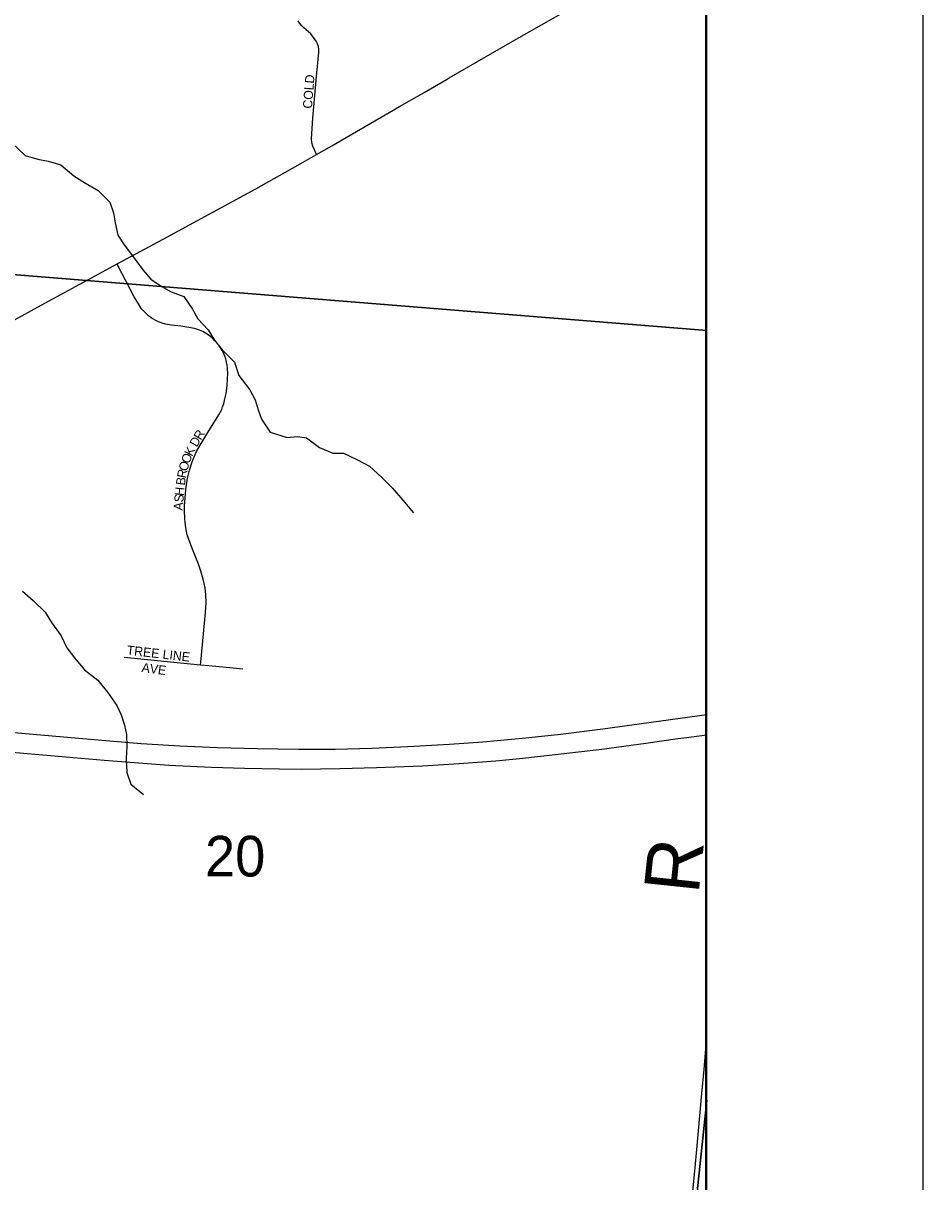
# Model space of a CAD drawing. Extents: x 0 to 680, y 0 to 440.
# Drawn here: x 274 to 288.52, y 275.19 to 293.89 of the extents above; entities that cross this region are included whole.
import ezdxf

# ---------------------------------------------------------------- set-up
doc = ezdxf.new("R2010")
doc.units = 0
for name, color, linetype in [('GM_X_Adjacent_County', 7, 'Continuous'), ('GM_X_County', 7, 'Continuous'), ('GM_X_County_Road', 7, 'Continuous'), ('GM_X_Interstate_Route', 7, 'Continuous'), ('GM_X_Minor_River', 7, 'Continuous'), ('GM_X_Section', 7, 'Continuous'), ('GM_X_Section_Text', 7, 'Continuous'), ('GM_X_Township', 7, 'Continuous'), ('GM_X_Township_Road', 7, 'Continuous'), ('GM_X_Township_Road_Text', 7, 'Continuous'), ('GM_X_Township_Subdivision', 7, 'Continuous'), ('GM_X_Township_Subdivision_Text', 7, 'Continuous'), ('SH_Data', 7, 'Continuous'), ('SH_Text', 7, 'Continuous')]:
    doc.layers.add(name, color=color, linetype=linetype)

msp = doc.modelspace()

# ---------------------------------------------------------------- linework, layer by layer
at = {"layer": 'GM_X_Adjacent_County'}
msp.add_lwpolyline([(285.035, 209.752), (285.035, 415.359)], dxfattribs=at)
at = {"layer": 'GM_X_County'}
msp.add_lwpolyline([(285.035, 209.752), (285.035, 415.359)], dxfattribs=at)
at = {"layer": 'GM_X_County_Road'}
for points in [[(280.839, 292.986), (280.874, 293.006), (281.927, 293.615), (283.235, 294.366), (284.803, 295.249), (285.035, 295.38)], [(280.433, 292.752), (280.839, 292.986)], [(278.733, 291.772), (278.979, 291.912), (280.074, 292.545), (280.433, 292.752)], [(275.512, 290.005), (276.255, 290.406), (276.812, 290.705), (277.751, 291.218), (278.43, 291.599), (278.733, 291.772)], [(272.152, 288.144), (272.462, 288.319), (273.141, 288.7), (273.82, 289.08), (274.288, 289.339), (275.099, 289.782), (275.512, 290.005)]]:
    msp.add_lwpolyline(points, dxfattribs=at)
at = {"layer": 'GM_X_Interstate_Route'}
msp.add_line((284.661, 282.357), (285.035, 282.408), dxfattribs=at)
for points in [[(273.663, 282.457), (275.265, 282.319), (275.901, 282.267), (276.527, 282.226), (277.133, 282.199), (277.781, 282.183), (278.445, 282.174), (279.032, 282.177), (279.625, 282.191), (280.207, 282.215), (280.877, 282.253), (281.415, 282.291), (282.111, 282.357), (282.669, 282.414), (283.352, 282.501), (285.035, 282.733)], [(272.805, 282.213), (274.067, 282.103), (275.302, 281.997), (275.929, 281.947), (276.348, 281.918), (277.035, 281.884), (277.567, 281.868), (278.135, 281.859), (278.486, 281.853), (279.106, 281.862), (279.701, 281.878), (280.441, 281.906), (281.036, 281.944), (281.625, 281.987), (282.061, 282.031), (282.822, 282.113), (283.339, 282.175), (284.047, 282.273), (284.567, 282.345), (284.661, 282.357)]]:
    msp.add_lwpolyline(points, dxfattribs=at)
at = {"layer": 'GM_X_Minor_River'}
for points in [[(273.82, 291.955), (274.031, 291.756), (274.233, 291.694), (274.399, 291.663), (274.606, 291.607), (274.812, 291.426), (275.001, 291.311), (275.208, 291.19), (275.396, 291.003), (275.453, 290.83), (275.481, 290.669), (275.526, 290.467), (275.625, 290.311), (275.795, 290.095), (275.929, 289.909), (276.058, 289.759), (276.223, 289.645), (276.383, 289.553), (276.59, 289.48), (276.73, 289.276), (276.817, 289.121), (276.982, 288.94), (277.086, 288.773), (277.209, 288.617), (277.409, 288.418), (277.478, 288.203), (277.653, 287.976), (277.741, 287.814), (277.792, 287.653), (277.844, 287.498), (277.984, 287.288), (278.256, 287.202), (278.423, 287.218), (278.571, 287.198), (278.778, 287.041), (278.996, 286.95), (279.169, 286.953), (279.394, 286.844), (279.588, 286.741), (279.788, 286.56), (279.959, 286.386), (280.123, 286.193), (280.299, 285.989)], [(273.986, 284.726), (274.157, 284.576), (274.351, 284.383), (274.456, 284.216), (274.608, 284.006), (274.701, 283.809), (274.823, 283.647), (274.988, 283.455), (275.2, 283.286), (275.358, 283.094), (275.51, 282.878), (275.579, 282.729), (275.631, 282.562), (275.664, 282.413), (275.668, 282.216), (275.66, 282.026), (275.669, 281.8), (275.732, 281.609), (275.938, 281.441)]]:
    msp.add_lwpolyline(points, dxfattribs=at)
at = {"layer": 'GM_X_Section'}
for points in [[(285.035, 288.93), (285.035, 304.934), (271.613, 305.928), (270.277, 290.122)], [(285.035, 276.509), (285.035, 288.93), (270.277, 290.122), (268.882, 274.359), (284.665, 273.04)], [(285.035, 273.013), (285.035, 276.509), (284.665, 273.04)]]:
    msp.add_lwpolyline(points, close=True, dxfattribs=at)
at = {"layer": 'GM_X_Township'}
msp.add_lwpolyline([(285.035, 209.752), (285.035, 308.609)], dxfattribs=at)
at = {"layer": 'GM_X_Township_Road'}
msp.add_lwpolyline([(284.757, 274.473), (284.762, 274.539), (284.799, 274.926), (284.834, 275.313), (284.864, 275.652), (284.953, 276.62), (284.988, 277.007), (285.035, 277.537)], dxfattribs=at)
at = {"layer": 'GM_X_Township_Subdivision'}
for points in [[(278.733, 291.772), (278.728, 291.783), (278.697, 291.847), (278.672, 291.904), (278.657, 291.962), (278.651, 292.024), (278.673, 292.356), (278.729, 293.031), (278.77, 293.417), (278.771, 293.465), (278.764, 293.513), (278.748, 293.559), (278.724, 293.601), (278.669, 293.681), (278.638, 293.718), (278.603, 293.751), (278.528, 293.813), (278.494, 293.847), (278.464, 293.885), (278.438, 293.926)], [(276.859, 283.537), (276.862, 283.578), (276.905, 284.035), (276.939, 284.382), (276.95, 284.542), (276.943, 284.663), (276.933, 284.778), (276.903, 284.916), (276.864, 285.048), (276.826, 285.161), (276.73, 285.402), (276.686, 285.514), (276.645, 285.636), (276.62, 285.751), (276.609, 285.834), (276.605, 285.895), (276.598, 286.019), (276.598, 286.102), (276.609, 286.223), (276.624, 286.366), (276.65, 286.546), (276.679, 286.676), (276.722, 286.81), (276.758, 286.891), (276.796, 286.976), (276.854, 287.079), (276.979, 287.283), (277.156, 287.568), (277.201, 287.655), (277.216, 287.7), (277.233, 287.747), (277.254, 287.828), (277.273, 287.915), (277.288, 288.04), (277.296, 288.155), (277.301, 288.232), (277.296, 288.317), (277.29, 288.372), (277.279, 288.419), (277.267, 288.472), (277.252, 288.515), (277.235, 288.56), (277.209, 288.609), (277.184, 288.649), (277.154, 288.692), (277.126, 288.726), (277.09, 288.766), (277.054, 288.807), (277.001, 288.851), (276.941, 288.887), (276.898, 288.913), (276.843, 288.936), (276.764, 288.962), (276.671, 288.981), (276.543, 289), (276.39, 289.017), (276.294, 289.034), (276.239, 289.049), (276.183, 289.07), (276.137, 289.092), (276.079, 289.126), (276.022, 289.168), (275.971, 289.215), (275.909, 289.281), (275.856, 289.36), (275.788, 289.475), (275.654, 289.73), (275.53, 289.971), (275.512, 290.005)], [(275.629, 283.661), (276.859, 283.537)], [(276.859, 283.537), (276.994, 283.523), (277.384, 283.485), (277.543, 283.471)]]:
    msp.add_lwpolyline(points, dxfattribs=at)
at = {"layer": 'SH_Data'}
for p, q in [((288.52, 418.859), (288.52, 173.859)), ((285.02, 415.359), (285.02, 177.359))]:
    msp.add_line(p, q, dxfattribs=at)
at = {"layer": 'SH_Text'}
for points in [[(47.02, 415.359), (285.02, 415.359), (285.02, 177.359), (47.02, 177.359)], [(285.019, 415.359), (47.02, 415.359), (47.02, 177.359), (285.019, 177.359)]]:
    msp.add_lwpolyline(points, close=True, dxfattribs=at)

# ---------------------------------------------------------------- texts
at = {"layer": 'GM_X_Section_Text'}
msp.add_text('20', height=0.6552, rotation=0, dxfattribs=at).set_placement((276.931, 280.12))
at = {"layer": 'GM_X_Township_Road_Text'}
msp.add_text('R', height=0.889, rotation=83.9783, dxfattribs=at).set_placement((284.899, 279.823))
at = {"layer": 'GM_X_Township_Subdivision_Text'}
for s, height, rotation, p in [('COLD', 0.1482, 85.4828, (278.658, 292.507)), ('R', 0.148, 59.6194, (276.865, 287.151)), ('K', 0.148, 63.4887, (276.723, 286.89)), ('D', 0.148, 59.8159, (276.8, 287.039)), ('O', 0.148, 69.128, (276.678, 286.772)), ('R', 0.148, 78.9044, (276.622, 286.538)), ('O', 0.148, 74.2167, (276.644, 286.65)), ('B', 0.148, 81.8373, (276.606, 286.424)), ('S', 0.148, 85.4054, (276.581, 286.153)), ('H', 0.148, 84.8352, (276.589, 286.257)), ('A', 0.148, 85.4269, (276.57, 286.023)), ('TREE LINE', 0.1482, 353.4806, (275.662, 283.702)), ('AVE', 0.1482, 352.1434, (275.902, 283.423))]:
    msp.add_text(s, height=height, rotation=rotation, dxfattribs=at).set_placement(p)

doc.saveas('drawing.dxf')
